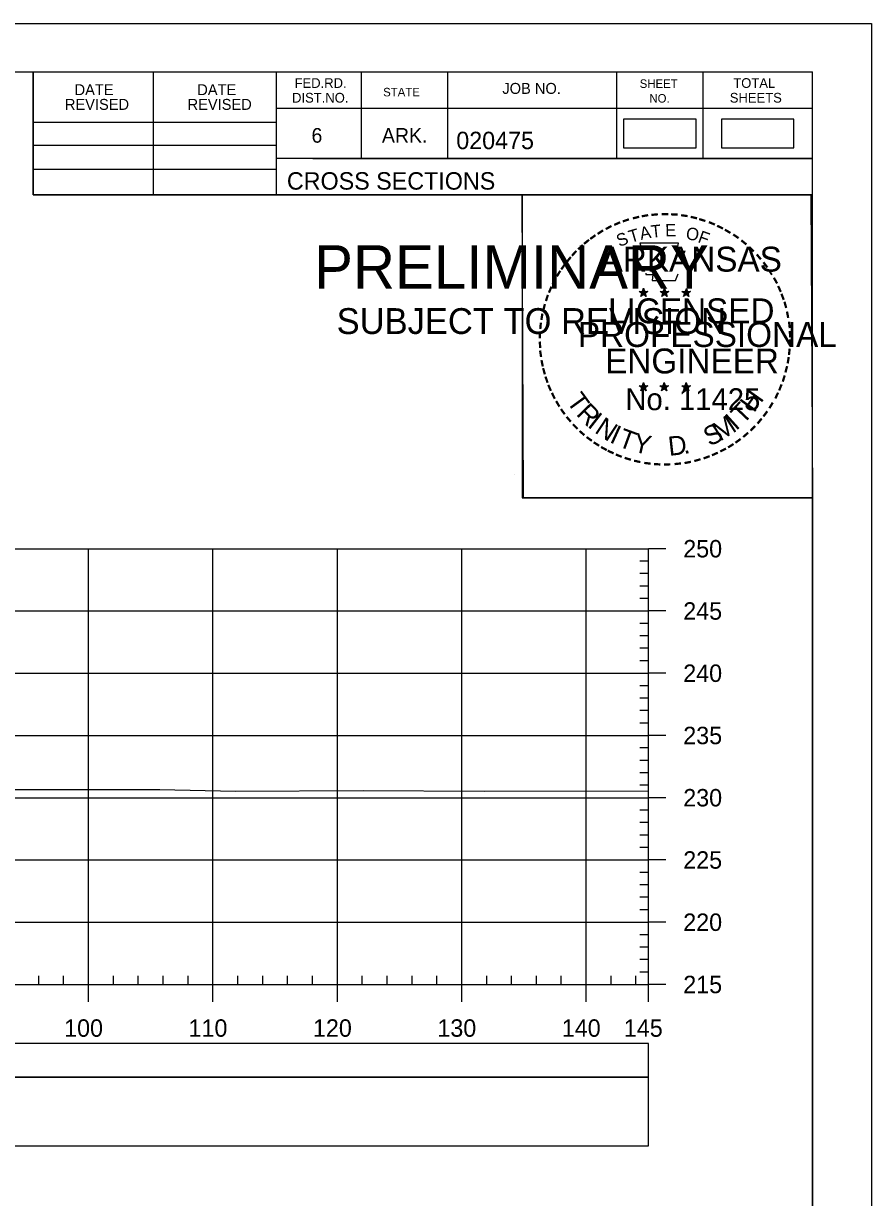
# Model space of a CAD drawing. Extents: x 1386544 to 1388153, y 379785 to 390999.
# Drawn here: x 1386809.6 to 1386877.8, y 384611 to 384705.3 of the extents above; entities that cross this region are included whole.
import ezdxf

# ---------------------------------------------------------------- set-up
doc = ezdxf.new("R2010")
doc.units = 0
for name, color, linetype in [('R_Axis', 7, 'Continuous'), ('R_Axis Annot', 7, 'Continuous'), ('R_Border', 7, 'Continuous'), ('R_Border PE', 7, 'Continuous'), ('R_Border Prem', 7, 'Continuous'), ('R_Exist Surface', 7, 'Continuous'), ('R_Grid', 7, 'Continuous'), ('R_No Plot', 7, 'Continuous'), ('S_SHOULDER', 7, 'Continuous')]:
    doc.layers.add(name, color=color, linetype=linetype)

msp = doc.modelspace()

# ---------------------------------------------------------------- linework, layer by layer
at = {"layer": 'R_Axis'}
for p, q in [((1386859.87, 384628.089), (1386859.87, 384663.089)), ((1386861.27, 384663.089), (1386859.87, 384663.089)), ((1386859.87, 384662.089), (1386859.17, 384662.089)), ((1386859.87, 384661.089), (1386859.17, 384661.089)), ((1386859.87, 384660.089), (1386859.17, 384660.089)), ((1386859.87, 384659.089), (1386859.17, 384659.089)), ((1386861.27, 384658.089), (1386859.87, 384658.089)), ((1386859.87, 384657.089), (1386859.17, 384657.089)), ((1386859.87, 384656.089), (1386859.17, 384656.089)), ((1386859.87, 384655.089), (1386859.17, 384655.089)), ((1386859.87, 384654.089), (1386859.17, 384654.089)), ((1386861.27, 384653.089), (1386859.87, 384653.089)), ((1386859.87, 384652.089), (1386859.17, 384652.089)), ((1386859.87, 384651.089), (1386859.17, 384651.089)), ((1386859.87, 384650.089), (1386859.17, 384650.089)), ((1386859.87, 384649.089), (1386859.17, 384649.089)), ((1386861.27, 384648.089), (1386859.87, 384648.089)), ((1386859.87, 384647.089), (1386859.17, 384647.089)), ((1386859.87, 384646.089), (1386859.17, 384646.089)), ((1386859.87, 384645.089), (1386859.17, 384645.089)), ((1386859.87, 384644.089), (1386859.17, 384644.089)), ((1386861.27, 384643.089), (1386859.87, 384643.089)), ((1386859.87, 384642.089), (1386859.17, 384642.089)), ((1386859.87, 384641.089), (1386859.17, 384641.089)), ((1386859.87, 384640.089), (1386859.17, 384640.089)), ((1386859.87, 384639.089), (1386859.17, 384639.089)), ((1386861.27, 384638.089), (1386859.87, 384638.089)), ((1386859.87, 384637.089), (1386859.17, 384637.089)), ((1386859.87, 384636.089), (1386859.17, 384636.089)), ((1386859.87, 384635.089), (1386859.17, 384635.089)), ((1386859.87, 384634.089), (1386859.17, 384634.089)), ((1386861.27, 384633.089), (1386859.87, 384633.089)), ((1386859.87, 384632.089), (1386859.17, 384632.089)), ((1386859.87, 384631.089), (1386859.17, 384631.089)), ((1386859.87, 384630.089), (1386859.17, 384630.089)), ((1386810.87, 384628.089), (1386810.87, 384628.789)), ((1386812.87, 384628.089), (1386812.87, 384628.789)), ((1386816.87, 384628.089), (1386816.87, 384628.789)), ((1386818.87, 384628.089), (1386818.87, 384628.789)), ((1386820.87, 384628.089), (1386820.87, 384628.789)), ((1386822.87, 384628.089), (1386822.87, 384628.789)), ((1386826.87, 384628.089), (1386826.87, 384628.789)), ((1386828.87, 384628.089), (1386828.87, 384628.789)), ((1386830.87, 384628.089), (1386830.87, 384628.789)), ((1386832.87, 384628.089), (1386832.87, 384628.789)), ((1386836.87, 384628.089), (1386836.87, 384628.789)), ((1386838.87, 384628.089), (1386838.87, 384628.789)), ((1386840.87, 384628.089), (1386840.87, 384628.789)), ((1386842.87, 384628.089), (1386842.87, 384628.789)), ((1386846.87, 384628.089), (1386846.87, 384628.789)), ((1386848.87, 384628.089), (1386848.87, 384628.789)), ((1386850.87, 384628.089), (1386850.87, 384628.789)), ((1386852.87, 384628.089), (1386852.87, 384628.789)), ((1386856.87, 384628.089), (1386856.87, 384628.789)), ((1386858.87, 384628.089), (1386858.87, 384628.789)), ((1386859.87, 384629.089), (1386859.17, 384629.089)), ((1386569.87, 384628.089), (1386859.87, 384628.089)), ((1386814.87, 384626.689), (1386814.87, 384628.089)), ((1386824.87, 384626.689), (1386824.87, 384628.089)), ((1386834.87, 384626.689), (1386834.87, 384628.089)), ((1386844.87, 384626.689), (1386844.87, 384628.089)), ((1386854.87, 384626.689), (1386854.87, 384628.089)), ((1386859.87, 384626.689), (1386859.87, 384628.089)), ((1386861.27, 384628.089), (1386859.87, 384628.089))]:
    msp.add_line(p, q, dxfattribs=at)
at = {"layer": 'R_Axis Annot'}
for points in [[(1386788.891, 384620.645), (1386859.87, 384620.645), (1386859.87, 384623.353), (1386788.891, 384623.353)], [(1386788.891, 384615.117), (1386859.87, 384615.117), (1386859.87, 384620.645), (1386788.891, 384620.645)]]:
    msp.add_lwpolyline(points, close=True, dxfattribs=at)
at = {"layer": 'R_Border'}
for p, q in [((1386556.87, 384701.382), (1386873.05, 384701.382)), ((1386810.41, 384691.502), (1386810.41, 384701.382)), ((1386820.09, 384691.502), (1386820.09, 384701.382)), ((1386829.95, 384701.382), (1386829.95, 384691.502)), ((1386836.79, 384701.382), (1386836.79, 384694.442)), ((1386843.73, 384701.382), (1386843.73, 384694.442)), ((1386857.31, 384701.382), (1386857.31, 384694.442)), ((1386864.25, 384701.382), (1386864.25, 384694.442)), ((1386873.05, 384495.922), (1386873.05, 384701.382)), ((1386873.05, 384698.442), (1386829.95, 384698.442)), ((1386873.05, 384698.462), (1386873.05, 384698.462)), ((1386810.41, 384697.362), (1386829.95, 384697.362)), ((1386810.41, 384695.502), (1386829.95, 384695.502)), ((1386873.05, 384694.442), (1386829.95, 384694.442)), ((1386832.91, 384694.442), (1386873.05, 384694.442)), ((1386810.41, 384693.562), (1386829.95, 384693.562)), ((1386873.05, 384691.502), (1386810.41, 384691.502))]:
    msp.add_line(p, q, dxfattribs=at)
at = {"layer": 'R_Border PE'}
for p, q in [((1386859.484, 384684.011), (1386859.443, 384683.759)), ((1386859.484, 384683.646), (1386859.484, 384684.011)), ((1386859.484, 384684.011), (1386859.533, 384683.761)), ((1386861.154, 384684.011), (1386861.113, 384683.759)), ((1386861.154, 384683.646), (1386861.154, 384684.011)), ((1386861.154, 384684.011), (1386861.203, 384683.761)), ((1386862.918, 384683.999), (1386862.877, 384683.747)), ((1386862.918, 384683.634), (1386862.918, 384683.999)), ((1386862.918, 384683.999), (1386862.967, 384683.749)), ((1386859.135, 384683.757), (1386859.484, 384683.646)), ((1386859.135, 384683.757), (1386859.388, 384683.712)), ((1386859.135, 384683.757), (1386859.372, 384683.635)), ((1386859.268, 384683.349), (1386859.484, 384683.646)), ((1386859.268, 384683.349), (1386859.394, 384683.593)), ((1386859.268, 384683.349), (1386859.482, 384683.566)), ((1386859.697, 384683.349), (1386859.482, 384683.563)), ((1386859.831, 384683.757), (1386859.484, 384683.646)), ((1386859.697, 384683.349), (1386859.484, 384683.646)), ((1386859.831, 384683.757), (1386859.545, 384683.708)), ((1386859.697, 384683.349), (1386859.56, 384683.64)), ((1386859.831, 384683.757), (1386859.627, 384683.655)), ((1386860.805, 384683.757), (1386861.154, 384683.646)), ((1386860.805, 384683.757), (1386861.058, 384683.712)), ((1386860.805, 384683.757), (1386861.042, 384683.635)), ((1386860.938, 384683.349), (1386861.154, 384683.646)), ((1386860.938, 384683.349), (1386861.064, 384683.593)), ((1386860.938, 384683.349), (1386861.152, 384683.566)), ((1386861.367, 384683.349), (1386861.152, 384683.563)), ((1386861.501, 384683.757), (1386861.154, 384683.646)), ((1386861.367, 384683.349), (1386861.154, 384683.646)), ((1386861.501, 384683.757), (1386861.215, 384683.708)), ((1386861.367, 384683.349), (1386861.23, 384683.64)), ((1386861.501, 384683.757), (1386861.297, 384683.655)), ((1386862.569, 384683.745), (1386862.918, 384683.634)), ((1386862.569, 384683.745), (1386862.822, 384683.7)), ((1386862.569, 384683.745), (1386862.806, 384683.623)), ((1386862.702, 384683.337), (1386862.918, 384683.634)), ((1386862.702, 384683.337), (1386862.828, 384683.581)), ((1386862.702, 384683.337), (1386862.916, 384683.554)), ((1386863.131, 384683.337), (1386862.916, 384683.551)), ((1386863.265, 384683.745), (1386862.918, 384683.634)), ((1386863.131, 384683.337), (1386862.918, 384683.634)), ((1386863.265, 384683.745), (1386862.979, 384683.696)), ((1386863.131, 384683.337), (1386862.994, 384683.628)), ((1386863.265, 384683.745), (1386863.061, 384683.643)), ((1386859.48, 384676.438), (1386859.439, 384676.186)), ((1386859.48, 384676.073), (1386859.48, 384676.438)), ((1386859.48, 384676.438), (1386859.529, 384676.188)), ((1386861.149, 384676.438), (1386861.108, 384676.186)), ((1386861.149, 384676.073), (1386861.149, 384676.438)), ((1386861.149, 384676.438), (1386861.198, 384676.188)), ((1386862.916, 384676.428), (1386862.875, 384676.176)), ((1386862.916, 384676.063), (1386862.916, 384676.428)), ((1386862.916, 384676.428), (1386862.965, 384676.178)), ((1386859.131, 384676.184), (1386859.48, 384676.073)), ((1386859.131, 384676.184), (1386859.384, 384676.139)), ((1386859.131, 384676.184), (1386859.368, 384676.062)), ((1386859.264, 384675.776), (1386859.48, 384676.073)), ((1386859.264, 384675.776), (1386859.39, 384676.02)), ((1386859.264, 384675.776), (1386859.478, 384675.993)), ((1386859.693, 384675.776), (1386859.478, 384675.99)), ((1386859.827, 384676.184), (1386859.48, 384676.073)), ((1386859.693, 384675.776), (1386859.48, 384676.073)), ((1386859.827, 384676.184), (1386859.541, 384676.135)), ((1386859.693, 384675.776), (1386859.556, 384676.067)), ((1386859.827, 384676.184), (1386859.623, 384676.082)), ((1386860.8, 384676.184), (1386861.149, 384676.073)), ((1386860.8, 384676.184), (1386861.053, 384676.139)), ((1386860.8, 384676.184), (1386861.037, 384676.062)), ((1386860.933, 384675.776), (1386861.149, 384676.073)), ((1386860.933, 384675.776), (1386861.059, 384676.02)), ((1386860.933, 384675.776), (1386861.147, 384675.993)), ((1386861.362, 384675.776), (1386861.147, 384675.99)), ((1386861.496, 384676.184), (1386861.149, 384676.073)), ((1386861.362, 384675.776), (1386861.149, 384676.073)), ((1386861.496, 384676.184), (1386861.21, 384676.135)), ((1386861.362, 384675.776), (1386861.225, 384676.067)), ((1386861.496, 384676.184), (1386861.292, 384676.082)), ((1386862.567, 384676.174), (1386862.916, 384676.063)), ((1386862.567, 384676.174), (1386862.82, 384676.129)), ((1386862.567, 384676.174), (1386862.804, 384676.052)), ((1386862.7, 384675.766), (1386862.916, 384676.063)), ((1386862.7, 384675.766), (1386862.826, 384676.01)), ((1386862.7, 384675.766), (1386862.914, 384675.983)), ((1386863.129, 384675.766), (1386862.914, 384675.98)), ((1386863.263, 384676.174), (1386862.916, 384676.063)), ((1386863.129, 384675.766), (1386862.916, 384676.063)), ((1386863.263, 384676.174), (1386862.977, 384676.125)), ((1386863.129, 384675.766), (1386862.992, 384676.057)), ((1386863.263, 384676.174), (1386863.059, 384676.072))]:
    msp.add_line(p, q, dxfattribs=at)
for points in [[(1386859.176, 384687.635), (1386859.445, 384686.808)], [(1386862.687, 384686.713), (1386862.829, 384686.997), (1386862.144, 384686.973), (1386862.292, 384687.635), (1386859.176, 384687.635)], [(1386859.668, 384685.212), (1386859.668, 384685.125), (1386860.231, 384685.106), (1386860.177, 384684.633), (1386862.047, 384684.633), (1386862.248, 384685.169)], [(1386859.484, 384684.011), (1386859.697, 384683.349), (1386859.135, 384683.757), (1386859.831, 384683.757), (1386859.268, 384683.349), (1386859.484, 384684.011)], [(1386861.154, 384684.011), (1386861.367, 384683.349), (1386860.805, 384683.757), (1386861.501, 384683.757), (1386860.938, 384683.349), (1386861.154, 384684.011)], [(1386862.918, 384683.999), (1386863.131, 384683.337), (1386862.569, 384683.745), (1386863.265, 384683.745), (1386862.702, 384683.337), (1386862.918, 384683.999)], [(1386859.48, 384676.438), (1386859.693, 384675.776), (1386859.131, 384676.184), (1386859.827, 384676.184), (1386859.264, 384675.776), (1386859.48, 384676.438)], [(1386861.149, 384676.438), (1386861.362, 384675.776), (1386860.8, 384676.184), (1386861.496, 384676.184), (1386860.933, 384675.776), (1386861.149, 384676.438)], [(1386862.916, 384676.428), (1386863.129, 384675.766), (1386862.567, 384676.174), (1386863.263, 384676.174), (1386862.7, 384675.766), (1386862.916, 384676.428)]]:
    msp.add_lwpolyline(points, dxfattribs=at)
for centre, radius in [((1386859.483, 384683.646), 0.172), ((1386859.483, 384683.646), 0.145), ((1386859.483, 384683.646), 0.116), ((1386859.483, 384683.646), 0.0991), ((1386859.483, 384683.646), 0.0747), ((1386859.483, 384683.646), 0.0495), ((1386859.483, 384683.646), 0.0296), ((1386861.153, 384683.646), 0.172), ((1386861.153, 384683.646), 0.145), ((1386861.153, 384683.646), 0.116), ((1386861.153, 384683.646), 0.0991), ((1386861.153, 384683.646), 0.0747), ((1386861.153, 384683.646), 0.0495), ((1386861.153, 384683.646), 0.0296), ((1386862.917, 384683.634), 0.172), ((1386862.917, 384683.634), 0.145), ((1386862.917, 384683.634), 0.116), ((1386862.917, 384683.634), 0.0991), ((1386862.917, 384683.634), 0.0747), ((1386862.917, 384683.634), 0.0495), ((1386862.917, 384683.634), 0.0296), ((1386859.479, 384676.073), 0.172), ((1386859.479, 384676.073), 0.145), ((1386859.479, 384676.073), 0.116), ((1386859.479, 384676.073), 0.0991), ((1386859.479, 384676.073), 0.0747), ((1386859.479, 384676.073), 0.0495), ((1386859.479, 384676.073), 0.0296), ((1386861.148, 384676.073), 0.172), ((1386861.148, 384676.073), 0.145), ((1386861.148, 384676.073), 0.116), ((1386861.148, 384676.073), 0.0991), ((1386861.148, 384676.073), 0.0747), ((1386861.148, 384676.073), 0.0495), ((1386861.148, 384676.073), 0.0296), ((1386862.915, 384676.063), 0.172), ((1386862.915, 384676.063), 0.145), ((1386862.915, 384676.063), 0.116), ((1386862.915, 384676.063), 0.0991), ((1386862.915, 384676.063), 0.0747), ((1386862.915, 384676.063), 0.0495), ((1386862.915, 384676.063), 0.0296)]:
    msp.add_circle(centre, radius, dxfattribs=at)
at = {"layer": 'R_Exist Surface'}
msp.add_lwpolyline([(1386753.201, 384643.853), (1386764.227, 384643.964), (1386774.286, 384643.989), (1386784.577, 384643.904), (1386796.67, 384643.771), (1386805.725, 384643.753), (1386817.386, 384643.743), (1386820.603, 384643.754), (1386826.69, 384643.627), (1386836.94, 384643.674), (1386846.658, 384643.615), (1386859.87, 384643.653)], dxfattribs=at)
at = {"layer": 'R_Grid'}
for p, q in [((1386569.87, 384663.089), (1386859.87, 384663.089)), ((1386814.87, 384628.089), (1386814.87, 384663.089)), ((1386824.87, 384628.089), (1386824.87, 384663.089)), ((1386834.87, 384628.089), (1386834.87, 384663.089)), ((1386844.87, 384628.089), (1386844.87, 384663.089)), ((1386854.87, 384628.089), (1386854.87, 384663.089)), ((1386859.87, 384628.089), (1386859.87, 384663.089)), ((1386569.87, 384658.089), (1386859.87, 384658.089)), ((1386569.87, 384653.089), (1386859.87, 384653.089)), ((1386569.87, 384648.089), (1386859.87, 384648.089)), ((1386569.87, 384643.089), (1386859.87, 384643.089)), ((1386569.87, 384638.089), (1386859.87, 384638.089)), ((1386569.87, 384633.089), (1386859.87, 384633.089)), ((1386569.87, 384628.089), (1386859.87, 384628.089))]:
    msp.add_line(p, q, dxfattribs=at)
at = {"layer": 'R_No Plot'}
for p, q in [((1386544.47, 384705.277), (1386877.803, 384705.277)), ((1386849.085, 384669.047), (1386849.085, 384669.047))]:
    msp.add_line(p, q, dxfattribs=at)
for points in [[(1386544.463, 384705.277), (1386877.803, 384705.277), (1386877.803, 384491.939), (1386544.463, 384491.939)], [(1386790.79, 384701.382), (1386810.41, 384701.382), (1386810.41, 384691.502), (1386826.523, 384691.502), (1386849.722, 384691.502), (1386849.722, 384667.17), (1386873.05, 384667.17), (1386873.05, 384495.922), (1386556.87, 384495.922), (1386556.87, 384701.382)], [(1386849.722, 384691.502), (1386872.93, 384691.502), (1386873.05, 384667.17), (1386849.843, 384667.17)]]:
    msp.add_lwpolyline(points, close=True, dxfattribs=at)
at = {"layer": 'S_SHOULDER'}
for points in [[(1386857.864, 384695.287), (1386863.697, 384695.287), (1386863.697, 384697.597), (1386857.864, 384697.597)], [(1386865.734, 384695.287), (1386871.567, 384695.287), (1386871.567, 384697.597), (1386865.734, 384697.597)]]:
    msp.add_lwpolyline(points, close=True, dxfattribs=at)

# ---------------------------------------------------------------- texts
at = {"layer": 'R_Axis Annot'}
for s, p in [('250', (1386862.67, 384662.389)), ('245', (1386862.67, 384657.389)), ('240', (1386862.67, 384652.389)), ('235', (1386862.67, 384647.389)), ('230', (1386862.67, 384642.389)), ('225', (1386862.67, 384637.389)), ('220', (1386862.67, 384632.389)), ('215', (1386862.67, 384627.389)), ('100', (1386812.909, 384623.889)), ('110', (1386822.909, 384623.889)), ('120', (1386832.909, 384623.889)), ('130', (1386842.909, 384623.889)), ('140', (1386852.909, 384623.889)), ('145', (1386857.896, 384623.889))]:
    msp.add_text(s, height=1.4, dxfattribs=at).set_placement(p)
at = {"layer": 'R_Border'}
for s, height, p in [('FED.RD.', 0.7819, (1386831.43, 384700.102)), ('TOTAL', 0.7819, (1386866.69, 384700.102)), ('DATE', 0.8792, (1386813.748, 384699.519)), ('DATE', 0.8792, (1386823.608, 384699.519)), ('STATE', 0.684, (1386838.55, 384699.422)), ('JOB NO.', 0.8792, (1386848.13, 384699.622)), ('SHEET', 0.684, (1386859.17, 384700.102)), ('REVISED', 0.8792, (1386812.968, 384698.339)), ('REVISED', 0.8792, (1386822.828, 384698.339)), ('DIST.NO.', 0.7819, (1386831.23, 384698.922)), ('NO.', 0.684, (1386859.95, 384698.922)), ('SHEETS', 0.7819, (1386866.41, 384698.922)), ('6', 1.172, (1386832.79, 384695.702)), ('ARK.', 1.1723, (1386838.45, 384695.702)), ('020475', 1.4, (1386844.426, 384695.182)), ('CROSS SECTIONS', 1.4, (1386830.814, 384691.932))]:
    msp.add_text(s, height=height, rotation=360, dxfattribs=at).set_placement(p)
at = {"layer": 'R_Border PE'}
for s, height, rotation, p in [('-', 1.6, 19.17608, (1386857.924, 384688.762)), ('-', 1.6, 13.63015, (1386858.674, 384689.003)), ('-', 1.6, 10.21935, (1386859.352, 384689.165)), ('-', 1.6, 5.89682, (1386860.081, 384689.275)), ('-', 1.6, 0.18623, (1386860.853, 384689.347)), ('-', 1.6, 357.74304, (1386861.576, 384689.334)), ('-', 1.6, 352.16172, (1386862.32, 384689.278)), ('-', 1.6, 347.20489, (1386863.039, 384689.164)), ('-', 1.6, 342.3362, (1386863.674, 384689.009)), ('-', 1.6, 34.06357, (1386856.06, 384687.806)), ('-', 1.6, 28.79182, (1386856.657, 384688.176)), ('-', 1.6, 24.30721, (1386857.29, 384688.493)), ('T', 1, 16.4036, (1386858.445, 384687.644)), ('A', 1, 11.21318, (1386859.271, 384687.895)), ('T', 1, 6.02276, (1386860.12, 384688.061)), ('E', 1, 0.83234, (1386861.225, 384688.171)), ('O', 1, 350.4515, (1386862.829, 384687.961)), ('F', 1, 340.07066, (1386863.783, 384687.733)), ('-', 1.6, 337.85509, (1386864.409, 384688.786)), ('-', 1.6, 334.12109, (1386865.04, 384688.515)), ('-', 1.6, 329.64089, (1386865.619, 384688.232)), ('-', 1.6, 38.95066, (1386855.006, 384687.033)), ('-', 1.6, 36.23174, (1386855.482, 384687.411)), ('S', 1, 21.59401, (1386857.531, 384687.313)), ('-', 1.6, 325.86266, (1386866.262, 384687.871)), ('-', 1.6, 320.52971, (1386866.872, 384687.445)), ('-', 1.6, 48.42305, (1386854.125, 384686.138)), ('-', 1.6, 42.96224, (1386854.573, 384686.616)), ('ARKANSAS', 2, 360, (1386856.029, 384685.347)), ('-', 1.6, 315.57859, (1386867.471, 384686.957)), ('-', 1.6, 309.87973, (1386868.04, 384686.407)), ('-', 1.6, 54.23247, (1386853.309, 384685.085)), ('-', 1.6, 50.61417, (1386853.722, 384685.652)), ('-', 1.6, 306.65218, (1386868.565, 384685.805)), ('-', 1.6, 62.87135, (1386852.671, 384683.944)), ('-', 1.6, 58.07063, (1386852.984, 384684.558)), ('-', 1.4, 303.67529, (1386869.051, 384685.237)), ('-', 1.6, 299.66835, (1386869.37, 384684.63)), ('-', 1.6, 67.77427, (1386852.412, 384683.333)), ('-', 1.6, 294.66279, (1386869.694, 384684.018)), ('-', 1.6, 72.39447, (1386852.193, 384682.703)), ('LICENSED', 2, 360, (1386856.627, 384681.198)), ('DWB', 0.01, 360, (1386859.471, 384683.641)), ('DWB', 0.01, 360, (1386861.141, 384683.641)), ('DWB', 0.01, 360, (1386862.905, 384683.63)), ('-', 1.6, 290.57283, (1386869.951, 384683.441)), ('-', 1.6, 285.12326, (1386870.185, 384682.861)), ('-', 1.6, 81.20126, (1386851.864, 384681.276)), ('-', 1.6, 75.46096, (1386851.996, 384681.989)), ('-', 1.6, 280.54934, (1386870.385, 384682.119)), ('-', 1.6, 85.18634, (1386851.788, 384680.585)), ('PROFESSIONAL', 2, 360, (1386854.203, 384679.294)), ('-', 1.6, 276.59616, (1386870.547, 384681.351)), ('-', 1.6, 89.06224, (1386851.763, 384679.884)), ('-', 1.6, 274.33011, (1386870.607, 384680.629)), ('-', 1.6, 94.19588, (1386851.798, 384679.159)), ('ENGINEER', 2, 360, (1386856.39, 384677.169)), ('-', 1.6, 263.5172, (1386870.622, 384679.331)), ('-', 1.6, 269.94067, (1386870.641, 384679.997)), ('-', 1.6, 98.94793, (1386851.87, 384678.492)), ('-', 1.6, 101.71495, (1386852.005, 384677.759)), ('-', 1.6, 260.99529, (1386870.551, 384678.677)), ('-', 1.6, 105.45785, (1386852.167, 384677.164)), ('-', 1.6, 255.7626, (1386870.441, 384677.999)), ('-', 1.6, 109.08742, (1386852.382, 384676.533)), ('-', 1.6, 114.06432, (1386852.636, 384675.937)), ('-', 1.6, 247.88866, (1386870.037, 384676.606)), ('-', 1.6, 252.86809, (1386870.26, 384677.279)), ('-', 1.6, 115.72885, (1386852.941, 384675.319)), ('T', 1.54, 306.04056, (1386853.24, 384674.912)), ('No. 11425', 1.757, 360, (1386858.018, 384674.218)), ('DWB', 0.01, 360, (1386859.467, 384676.068)), ('DWB', 0.01, 360, (1386861.136, 384676.069)), ('DWB', 0.01, 360, (1386862.903, 384676.059)), ('H', 1.54, 54.60883, (1386868.36, 384673.947)), ('-', 1.6, 244.61971, (1386869.775, 384675.977)), ('-', 1.6, 120.44712, (1386853.298, 384674.733)), ('R', 1.54, 314.00497, (1386854.002, 384673.864)), ('T', 1.54, 46.64442, (1386867.47, 384673.004)), ('-', 1.6, 239.07125, (1386869.381, 384675.225)), ('-', 1.6, 125.89344, (1386853.701, 384674.172)), ('-', 1.6, 130.71812, (1386854.163, 384673.62)), ('I', 1.54, 321.96938, (1386854.903, 384672.932)), ('N', 1.54, 326.50021, (1386855.47, 384672.46)), ('M', 1.54, 32.65632, (1386865.625, 384671.679)), ('I', 1.54, 42.11359, (1386866.909, 384672.526)), ('-', 1.6, 231.25377, (1386868.549, 384674.006)), ('-', 1.6, 233.84524, (1386868.979, 384674.572)), ('-', 1.6, 134.22381, (1386854.68, 384673.075)), ('-', 1.6, 138.93382, (1386855.205, 384672.611)), ('I', 1.54, 335.36034, (1386856.678, 384671.674)), ('T', 1.54, 339.89117, (1386857.339, 384671.347)), ('S', 1.54, 26.9312, (1386864.786, 384671.273)), ('-', 1.6, 225.76533, (1386868.07, 384673.442)), ('-', 1.6, 144.64634, (1386855.761, 384672.205)), ('-', 1.6, 148.08978, (1386856.322, 384671.834)), ('Y', 1.54, 347.85558, (1386858.556, 384670.901)), ('D', 1.54, 6.39691, (1386861.541, 384670.543)), ('-', 1.6, 212.24909, (1386866.465, 384672.074)), ('-', 1.6, 215.73633, (1386866.999, 384672.461)), ('-', 1.6, 221.08509, (1386867.548, 384672.933)), ('-', 1.6, 151.57039, (1386856.901, 384671.509)), ('-', 1.6, 154.60019, (1386857.423, 384671.262)), ('-', 1.6, 158.56121, (1386858.047, 384671.008)), ('.', 1.54, 13.76417, (1386862.733, 384670.67)), ('-', 1.6, 204.25161, (1386865.283, 384671.409)), ('-', 1.6, 207.35684, (1386865.907, 384671.728)), ('-', 1.6, 162.79826, (1386858.734, 384670.795)), ('-', 1.6, 167.55551, (1386859.449, 384670.631)), ('-', 1.6, 173.11546, (1386860.221, 384670.521)), ('-', 1.6, 176.51827, (1386860.969, 384670.468)), ('-', 1.6, 181.59176, (1386861.713, 384670.487)), ('-', 1.6, 185.81666, (1386862.522, 384670.563)), ('-', 1.6, 191.28576, (1386863.258, 384670.695)), ('-', 1.6, 195.47429, (1386863.987, 384670.894)), ('-', 1.6, 200.71842, (1386864.664, 384671.136))]:
    msp.add_text(s, height=height, rotation=rotation, dxfattribs=at).set_placement(p)
at = {"layer": 'R_Border Prem'}
for s, height, p in [('PRELIMINARY', 3.5, (1386833.002, 384683.965)), ('DWB', 0.01, (1386833.748, 384685.815)), ('SUBJECT TO REVISION', 2.07511, (1386834.811, 384680.336))]:
    msp.add_text(s, height=height, rotation=360, dxfattribs=at).set_placement(p)

doc.saveas('drawing.dxf')
